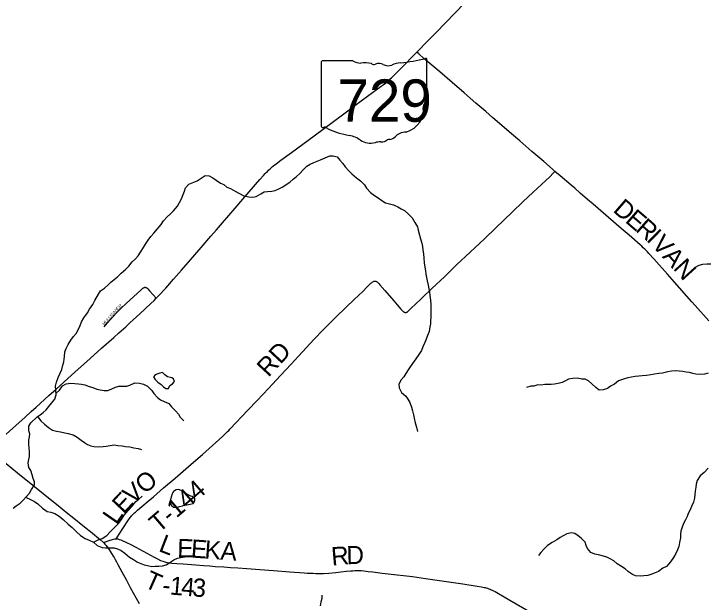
# Model space of a CAD drawing. Extents: x 1442749 to 1756758, y 235267 to 677782.
# Drawn here: x 1624853 to 1636274, y 490876 to 500562 of the extents above; entities that cross this region are included whole.
import ezdxf

# ---------------------------------------------------------------- set-up
doc = ezdxf.new("R2010")
doc.units = 0
for name, color, linetype in [('GM_X_County_Road', 7, 'Continuous'), ('GM_X_County_Road_Text', 7, 'Continuous'), ('GM_X_Minor_Lake', 7, 'Continuous'), ('GM_X_Minor_River', 7, 'Continuous'), ('GM_X_State_Location', 7, 'Continuous'), ('GM_X_State_Route', 7, 'Continuous'), ('GM_X_State_Shield', 7, 'Continuous'), ('GM_X_Township_Road', 7, 'Continuous'), ('GM_X_Township_Road_Text', 7, 'Continuous'), ('GM_X_Township_Subdivision', 7, 'Continuous'), ('GM_X_Township_Subdivision_Text', 7, 'Continuous')]:
    doc.layers.add(name, color=color, linetype=linetype)

msp = doc.modelspace()

# ---------------------------------------------------------------- linework, layer by layer
at = {"layer": 'GM_X_County_Road'}
for points in [[(1633767, 497969), (1633726, 498004), (1633583, 498129), (1633386, 498298), (1633188, 498470), (1633051, 498587), (1632894, 498722), (1632745, 498850), (1632626, 498953), (1632466, 499090), (1632368, 499176), (1632271, 499260), (1632075, 499430), (1631869, 499608), (1631609, 499829), (1631523, 499904), (1631490, 499932)], [(1636300, 495508), (1636078, 495758), (1636022, 495822), (1635737, 496144), (1635621, 496274), (1635397, 496527), (1635315, 496617), (1635290, 496643), (1635265, 496669), (1635246, 496688), (1635223, 496710), (1635196, 496735), (1635172, 496757), (1634988, 496916), (1634860, 497028), (1634394, 497428), (1634302, 497506), (1634185, 497607), (1634092, 497690), (1634032, 497741), (1633855, 497893), (1633767, 497969)]]:
    msp.add_lwpolyline(points, dxfattribs=at)
at = {"layer": 'GM_X_Minor_Lake'}
for points in [[(1627454, 494567), (1627435, 494576), (1627385, 494587), (1627339, 494617), (1627303, 494656), (1627255, 494644), (1627225, 494634), (1627179, 494619), (1627152, 494583), (1627182, 494541), (1627226, 494496), (1627279, 494460)], [(1627279, 494460), (1627317, 494419), (1627357, 494393), (1627399, 494394), (1627423, 494444), (1627468, 494472), (1627500, 494506), (1627483, 494554), (1627454, 494567)], [(1627770, 492622), (1627746, 492630), (1627700, 492654), (1627656, 492683), (1627608, 492711), (1627566, 492730), (1627524, 492724), (1627482, 492700), (1627455, 492648), (1627449, 492618), (1627434, 492568), (1627428, 492522), (1627444, 492470), (1627483, 492438), (1627529, 492435), (1627582, 492449), (1627632, 492462), (1627643, 492465)], [(1627643, 492465), (1627700, 492480), (1627758, 492489), (1627804, 492501), (1627835, 492541), (1627835, 492585), (1627791, 492615), (1627770, 492622)]]:
    msp.add_lwpolyline(points, dxfattribs=at)
at = {"layer": 'GM_X_Minor_River'}
for points in [[(1627022, 496770), (1627063, 496838), (1627109, 496896), (1627160, 496950), (1627221, 497023), (1627277, 497095), (1627320, 497153), (1627379, 497220), (1627431, 497268), (1627484, 497319), (1627546, 497393), (1627581, 497455), (1627612, 497515), (1627640, 497586), (1627663, 497642), (1627683, 497696), (1627734, 497760), (1627815, 497791), (1627871, 497813), (1627923, 497846), (1628004, 497898), (1628070, 497893), (1628130, 497863), (1628185, 497822), (1628259, 497775), (1628311, 497751), (1628363, 497710), (1628421, 497686), (1628496, 497643), (1628550, 497616), (1628640, 497567), (1628722, 497547), (1628790, 497542), (1628844, 497556), (1628921, 497597), (1628979, 497629), (1629029, 497638), (1629103, 497643), (1629158, 497653), (1629230, 497684), (1629284, 497714), (1629341, 497750), (1629399, 497793), (1629456, 497841), (1629508, 497884), (1629559, 497928), (1629624, 498000), (1629680, 498053), (1629735, 498089), (1629797, 498112), (1629847, 498134), (1629903, 498161), (1629982, 498193), (1630060, 498226), (1630114, 498226), (1630178, 498209), (1630222, 498152), (1630270, 498096), (1630313, 498043), (1630371, 497977), (1630420, 497926), (1630496, 497861), (1630563, 497811), (1630631, 497746), (1630665, 497692), (1630728, 497623), (1630796, 497572), (1630857, 497534), (1630913, 497489), (1630977, 497450), (1631039, 497432), (1631107, 497415), (1631181, 497386), (1631232, 497354), (1631288, 497323), (1631346, 497277), (1631413, 497202), (1631461, 497129), (1631500, 497053), (1631516, 497003), (1631537, 496916), (1631553, 496860), (1631572, 496784), (1631583, 496731), (1631591, 496671), (1631600, 496609), (1631606, 496539), (1631611, 496465), (1631622, 496392), (1631634, 496330), (1631641, 496278), (1631651, 496222), (1631664, 496166), (1631678, 496095), (1631687, 496033), (1631699, 495977), (1631708, 495927), (1631718, 495850), (1631723, 495778), (1631724, 495710), (1631724, 495642)], [(1624843, 492422), (1624893, 492459), (1624954, 492507), (1625004, 492556), (1625053, 492612), (1625109, 492670), (1625144, 492731), (1625191, 492807), (1625191, 492857), (1625170, 492910), (1625152, 492974), (1625131, 493042), (1625101, 493092), (1625090, 493169), (1625098, 493223), (1625109, 493273), (1625112, 493355), (1625104, 493413), (1625099, 493479), (1625099, 493545), (1625110, 493597), (1625116, 493647), (1625101, 493698), (1625099, 493774), (1625130, 493826), (1625235, 493929), (1625285, 493957), (1625336, 493996), (1625386, 494044), (1625431, 494098), (1625475, 494151), (1625530, 494219), (1625549, 494291), (1625544, 494371), (1625540, 494433), (1625553, 494497), (1625585, 494573), (1625618, 494645), (1625641, 494705), (1625661, 494775), (1625676, 494835), (1625685, 494919), (1625693, 494995), (1625712, 495053), (1625745, 495119), (1625791, 495190), (1625834, 495248), (1625879, 495300), (1625911, 495360), (1625944, 495430), (1625968, 495491), (1626007, 495559), (1626064, 495637), (1626101, 495701), (1626153, 495778), (1626188, 495840), (1626245, 495948), (1626280, 496000), (1626348, 496045), (1626399, 496093), (1626453, 496142), (1626506, 496190), (1626558, 496234), (1626621, 496291), (1626696, 496357), (1626746, 496408), (1626801, 496478), (1626857, 496527), (1626900, 496579), (1626941, 496639), (1626987, 496717), (1627022, 496770)], [(1636333, 496438), (1636267, 496439), (1636199, 496433), (1636137, 496418), (1636064, 496379)], [(1631724, 495642), (1631721, 495566), (1631719, 495510), (1631714, 495458), (1631708, 495406), (1631693, 495332), (1631670, 495268), (1631648, 495208), (1631623, 495152), (1631590, 495080), (1631566, 495020), (1631523, 494952), (1631476, 494883), (1631420, 494807), (1631379, 494751), (1631349, 494700), (1631312, 494642), (1631277, 494588), (1631235, 494534), (1631194, 494462), (1631198, 494404), (1631241, 494330), (1631309, 494269), (1631346, 494215), (1631376, 494160), (1631405, 494086), (1631421, 494028), (1631438, 493957), (1631448, 493903), (1631465, 493829), (1631484, 493758), (1631500, 493686)], [(1636291, 494643), (1636232, 494628), (1636156, 494624), (1636090, 494631), (1636038, 494641), (1635982, 494654), (1635928, 494662), (1635876, 494673), (1635816, 494679), (1635748, 494684), (1635686, 494677), (1635628, 494665), (1635541, 494648), (1635481, 494638), (1635409, 494629), (1635345, 494620), (1635275, 494610), (1635206, 494603)], [(1635206, 494603), (1635148, 494597), (1635088, 494592), (1635030, 494582), (1634966, 494571), (1634915, 494551), (1634865, 494538), (1634815, 494518), (1634746, 494465), (1634684, 494429), (1634634, 494393), (1634559, 494370), (1634493, 494365), (1634439, 494411), (1634376, 494470), (1634320, 494519), (1634266, 494547), (1634208, 494546), (1634136, 494564), (1634060, 494559), (1633992, 494546), (1633939, 494522), (1633885, 494492), (1633819, 494477), (1633761, 494463), (1633705, 494458), (1633648, 494458), (1633598, 494457), (1633540, 494447), (1633484, 494454), (1633420, 494434), (1633368, 494431), (1633299, 494407)], [(1625547, 494316), (1625604, 494366), (1625654, 494436), (1625715, 494470), (1625791, 494481), (1625855, 494478), (1625915, 494472), (1625969, 494467), (1626021, 494453), (1626095, 494428), (1626155, 494408), (1626219, 494381), (1626273, 494370), (1626343, 494362), (1626399, 494363), (1626465, 494387), (1626526, 494414), (1626584, 494430), (1626642, 494429), (1626712, 494431), (1626766, 494450), (1626845, 494484), (1626925, 494483), (1626991, 494464), (1627055, 494432), (1627124, 494363), (1627160, 494310), (1627217, 494246), (1627269, 494209), (1627329, 494177), (1627407, 494144), (1627452, 494089), (1627516, 494023), (1627565, 493972), (1627591, 493922), (1627655, 493861)], [(1625240, 493931), (1625298, 493862), (1625358, 493808), (1625424, 493753), (1625487, 493708), (1625553, 493688), (1625623, 493681), (1625695, 493662), (1625749, 493650), (1625827, 493629), (1625895, 493590), (1625963, 493544), (1626016, 493503), (1626068, 493471), (1626120, 493448), (1626172, 493438), (1626250, 493435), (1626322, 493438), (1626375, 493444), (1626441, 493455), (1626507, 493463), (1626567, 493454), (1626635, 493447), (1626693, 493439), (1626763, 493430), (1626829, 493418), (1626903, 493403), (1626957, 493388)], [(1636292, 493084), (1636228, 493010), (1636161, 492955), (1636108, 492881), (1636096, 492819), (1636087, 492769), (1636079, 492703), (1636072, 492647), (1636066, 492587), (1636047, 492521), (1636018, 492451), (1635992, 492393), (1635961, 492337), (1635947, 492285), (1635918, 492230), (1635885, 492168), (1635865, 492108), (1635840, 492046), (1635838, 491992), (1635833, 491932), (1635821, 491856), (1635806, 491794), (1635785, 491736), (1635759, 491674), (1635718, 491610), (1635669, 491538), (1635607, 491465), (1635546, 491433), (1635474, 491382), (1635419, 491356), (1635349, 491329), (1635295, 491315), (1635231, 491308), (1635170, 491304), (1635094, 491309), (1635042, 491332), (1634981, 491372), (1634923, 491423)], [(1626165, 491863), (1626244, 491902), (1626309, 491921), (1626383, 491973), (1626438, 492032), (1626573, 492165), (1626626, 492237), (1626671, 492309), (1626736, 492384), (1626802, 492458), (1626863, 492531), (1626914, 492571), (1626968, 492623)], [(1625046, 492604), (1625138, 492561), (1625190, 492531), (1625246, 492494), (1625327, 492423), (1625399, 492368), (1625463, 492356), (1625527, 492333), (1625597, 492292), (1625664, 492236), (1625746, 492161), (1625813, 492104), (1625887, 492035), (1625950, 491975), (1626026, 491926), (1626092, 491897), (1626164, 491864), (1626225, 491808), (1626309, 491775), (1626361, 491768), (1626431, 491772), (1626506, 491769), (1626560, 491753), (1626619, 491726), (1626681, 491683), (1626759, 491617), (1626822, 491578), (1626888, 491535), (1626946, 491509), (1627000, 491490), (1627056, 491478), (1627128, 491465), (1627182, 491467), (1627240, 491466), (1627300, 491473), (1627362, 491489), (1627423, 491530), (1627489, 491574), (1627546, 491602), (1627604, 491613), (1627670, 491622), (1627734, 491626), (1627797, 491637)], [(1634923, 491423), (1634861, 491460), (1634792, 491508), (1634738, 491553), (1634676, 491591), (1634622, 491618), (1634566, 491633), (1634504, 491647), (1634426, 491666), (1634359, 491691), (1634303, 491759), (1634281, 491809), (1634266, 491862), (1634198, 491930), (1634147, 491969), (1634095, 492006), (1634039, 492018), (1633965, 491999), (1633904, 491967), (1633852, 491942), (1633797, 491904), (1633719, 491855), (1633646, 491809), (1633582, 491750), (1633535, 491694), (1633497, 491642)], [(1629905, 490817), (1629915, 490879), (1629932, 490943), (1629932, 490993)]]:
    msp.add_lwpolyline(points, dxfattribs=at)
at = {"layer": 'GM_X_State_Route'}
for points in [[(1624628, 493554), (1625037, 493923), (1625139, 494016), (1625220, 494088), (1625430, 494276), (1625552, 494385), (1625678, 494499), (1625860, 494665), (1626051, 494835), (1626297, 495056), (1626498, 495235), (1626583, 495311), (1626696, 495411), (1626764, 495474), (1626928, 495624), (1627109, 495791), (1627163, 495843), (1627197, 495878), (1627237, 495918), (1627354, 496043), (1627483, 496191), (1627613, 496339), (1627763, 496512), (1627937, 496713), (1628097, 496899), (1628192, 497008), (1628291, 497123), (1628498, 497364), (1628625, 497510), (1628907, 497834), (1628965, 497899), (1628994, 497932), (1629012, 497950), (1629030, 497969), (1629049, 497987), (1629073, 498010), (1629092, 498027), (1629114, 498047), (1629137, 498065), (1629173, 498094), (1629249, 498151), (1629424, 498278), (1629615, 498418), (1629802, 498556), (1630119, 498790), (1630335, 498950), (1630472, 499052), (1630678, 499204), (1630903, 499369), (1630939, 499396), (1630973, 499423), (1631000, 499445), (1631029, 499469), (1631054, 499492), (1631075, 499511), (1631103, 499537), (1631135, 499567), (1631234, 499668), (1631467, 499908), (1631490, 499932), (1631677, 500125), (1631809, 500257), (1631962, 500415), (1632275, 500738)], [(1624632, 493235), (1624914, 493005), (1625193, 492782), (1625453, 492571), (1625553, 492491), (1625744, 492335), (1625813, 492280), (1626015, 492117), (1626143, 492014), (1626185, 491980), (1626215, 491955), (1626245, 491931), (1626278, 491902), (1626331, 491857), (1626341, 491844), (1626353, 491832), (1626372, 491808), (1626385, 491791), (1626405, 491764), (1626418, 491746), (1626445, 491706), (1626462, 491678), (1626491, 491632), (1626504, 491609), (1626521, 491579), (1626544, 491539), (1626566, 491498), (1626633, 491376), (1626708, 491237), (1626771, 491119), (1626917, 490855)]]:
    msp.add_lwpolyline(points, dxfattribs=at)
at = {"layer": 'GM_X_State_Shield'}
for p, q in [((1631655, 499259), (1631655, 499812)), ((1629915, 499768), (1629915, 498711)), ((1630442, 499786), (1629932, 499786)), ((1631655, 499259), (1631655, 499259))]:
    msp.add_line(p, q, dxfattribs=at)
for centre, major_axis, start_param, end_param in [((1631035, 501226), (1845, 0), 4.814394, 5.042369), ((1631636, 499814), (19.4, 0), 6.141152, 7.989035), ((1629935, 499770), (20.2, 0), 1.712693, 3.28349), ((1630563, 499908), (196, 0), 4.042523, 4.731795), ((1630628, 499193), (702, 0), 1.404758, 1.657858), ((1630787, 499775), (56.4, 0), 3.836095, 5.185415), ((1630870, 499653), (117, 0), 0.950623, 2.079405), ((1631022, 499821), (141, 0), 4.081561, 5.145723), ((1631271, 499463), (371, 0), 1.699011, 2.107814), ((1631651, 499219), (30, 0), 1.883978, 3.671073), ((1631635, 499257), (20.7, 0), 5.05454, 6.418171), ((1631460, 499149), (180, 0), 5.934695, 6.695948), ((1631139, 498958), (462, 0), 5.101752, 6.440018), ((1631725, 499028), (131, 0), 2.387724, 3.262537), ((1629935, 498709), (20.3, 0), 3.00124, 4.508301), ((1629938, 498817), (155, 0), 4.665946, 4.897461), ((1629970, 498650), (56, 0), 0.519207, 1.627899), ((1630677, 499599), (1333, 0), 4.195997, 4.488961), ((1630279, 498236), (417, 0), 0.823519, 1.323587), ((1631333, 498414), (253, 0), 1.647645, 2.488434), ((1630730, 498645), (265, 0), 4.026481, 4.996735), ((1630883, 498279), (217, 0), 1.495662, 1.94098), ((1630903, 498566), (141, 0), 4.691044, 5.507374), ((1631030, 498463), (39.7, 0), 1.147584, 2.315152), ((1631013, 498609), (149, 0), 4.937069, 5.64225)]:
    msp.add_ellipse(centre, major_axis=major_axis, ratio=0.8, start_param=start_param, end_param=end_param, dxfattribs=at)
at = {"layer": 'GM_X_Township_Road'}
for points in [[(1626537, 491919), (1626559, 491953), (1626587, 491994), (1626731, 492213), (1626771, 492269), (1626781, 492282), (1626791, 492295), (1626802, 492307), (1626813, 492319), (1626827, 492333), (1626841, 492347), (1626855, 492359), (1626872, 492374), (1626888, 492388), (1626960, 492450), (1627064, 492540), (1627153, 492612), (1627320, 492755), (1627509, 492917), (1627776, 493145), (1627961, 493306), (1628072, 493408), (1628228, 493548), (1628294, 493607), (1628307, 493619), (1628323, 493635), (1628342, 493652), (1628356, 493667), (1628374, 493685), (1628393, 493704), (1628416, 493727), (1628707, 494034), (1628859, 494197), (1629046, 494395), (1629245, 494608), (1629423, 494796), (1629543, 494927), (1629802, 495205), (1629946, 495358), (1630025, 495437), (1630151, 495562), (1630325, 495730), (1630460, 495860), (1630600, 495993), (1630668, 496060), (1630701, 496092), (1630736, 496127), (1630747, 496135), (1630757, 496144), (1630768, 496151), (1630777, 496157), (1630783, 496159), (1630792, 496161), (1630802, 496161), (1630814, 496160), (1630823, 496157), (1630829, 496154), (1630836, 496150), (1630843, 496145), (1630849, 496138), (1630855, 496133), (1630865, 496120), (1630883, 496100), (1630962, 496008), (1631113, 495835), (1631169, 495771), (1631230, 495702), (1631256, 495672), (1631268, 495661), (1631273, 495657), (1631279, 495653), (1631285, 495650), (1631291, 495648), (1631297, 495646), (1631304, 495645), (1631310, 495645), (1631318, 495647), (1631324, 495648), (1631331, 495652), (1631342, 495660), (1631362, 495677), (1631373, 495689), (1631411, 495725), (1631459, 495770), (1631572, 495880), (1631743, 496043), (1631946, 496234), (1632147, 496427), (1632372, 496638), (1632449, 496710), (1632605, 496860), (1632792, 497038), (1633060, 497295), (1633246, 497471), (1633402, 497620), (1633543, 497753), (1633615, 497820), (1633680, 497880), (1633740, 497941), (1633767, 497969)], [(1626331, 491857), (1626377, 491874), (1626405, 491884), (1626494, 491911), (1626516, 491917), (1626527, 491919), (1626537, 491919)], [(1626537, 491919), (1626548, 491919), (1626568, 491916), (1626590, 491909), (1626617, 491899), (1626719, 491852), (1626769, 491829), (1626860, 491782), (1627162, 491617), (1627220, 491587), (1627270, 491563), (1627307, 491548), (1627341, 491537), (1627373, 491529), (1627408, 491523), (1627457, 491518), (1627539, 491511), (1627640, 491504), (1627850, 491488), (1627977, 491477), (1628082, 491471), (1628170, 491465), (1628314, 491455), (1628422, 491447), (1628543, 491438), (1628690, 491428), (1628906, 491412), (1629132, 491397), (1629399, 491377), (1629635, 491358), (1629684, 491355), (1629730, 491353), (1629784, 491350), (1629828, 491348), (1629860, 491348), (1629894, 491348), (1629925, 491349), (1629956, 491349), (1630044, 491355), (1630155, 491364), (1630240, 491374), (1630331, 491384), (1630406, 491391), (1630437, 491393), (1630472, 491395), (1630507, 491397), (1630543, 491396), (1630577, 491395), (1630621, 491391), (1630659, 491386), (1630691, 491382), (1630769, 491372), (1630919, 491355), (1631166, 491325), (1631274, 491312), (1631421, 491295), (1631635, 491267), (1631866, 491234), (1632251, 491175), (1632488, 491138), (1632557, 491126), (1632579, 491122), (1632601, 491118), (1632617, 491114), (1632636, 491109), (1632658, 491103), (1632679, 491095), (1632698, 491088), (1632716, 491080), (1632734, 491072), (1632755, 491062), (1632781, 491048), (1632811, 491032), (1632838, 491017), (1633025, 490907), (1633338, 490728)]]:
    msp.add_lwpolyline(points, dxfattribs=at)
at = {"layer": 'GM_X_Township_Subdivision'}
msp.add_lwpolyline([(1626343, 495411), (1626396, 495474), (1626537, 495634), (1626575, 495674), (1626620, 495718), (1626702, 495793), (1626949, 496018), (1626978, 496043), (1626984, 496048), (1626991, 496052), (1626997, 496056), (1627005, 496058), (1627010, 496060), (1627016, 496060), (1627021, 496059), (1627027, 496058), (1627033, 496056), (1627039, 496053), (1627043, 496050), (1627048, 496046), (1627060, 496035), (1627087, 496003), (1627148, 495934), (1627197, 495878)], dxfattribs=at)

# ---------------------------------------------------------------- texts
at = {"layer": 'GM_X_County_Road_Text'}
for s, rotation, p in [('D', 319.249, (1634709, 497314)), ('E', 319.2342, (1634909, 497142)), ('R', 318.7146, (1635079, 496996)), ('I', 315.4747, (1635261, 496836)), ('V', 312.7224, (1635346, 496753)), ('A', 312.2815, (1635524, 496559)), ('N', 312.2737, (1635702, 496364))]:
    msp.add_text(s, height=300, rotation=rotation, dxfattribs=at).set_placement(p)
at = {"layer": 'GM_X_State_Location'}
for s in ['s', 'r']:
    msp.add_text(s, height=1, dxfattribs=at).set_placement((1630766, 499169))
msp.add_text('729', height=1, rotation=0, dxfattribs=at).set_placement((1630413, 499096))
at = {"layer": 'GM_X_State_Shield'}
msp.add_text('729', height=696.1, dxfattribs=at).set_placement((1630185, 498786))
at = {"layer": 'GM_X_Township_Road_Text'}
for s, rotation, p in [('RD', 47.0955, (1629046, 494568)), ('O', 40.4049, (1627008, 492643)), ('V', 40.5005, (1626808, 492472)), ('T-144', 40.4814, (1627243, 492006)), ('E', 46.6821, (1626660, 492315)), ('L', 55.4149, (1626540, 492139)), ('L', 338.844, (1627223, 491720)), ('E', 358.4859, (1627542, 491617)), ('E', 355.9339, (1627763, 491611)), ('K', 355.9276, (1627987, 491595)), ('A', 355.9276, (1628250, 491577)), ('R', 4.963, (1630094, 491478)), ('D', 1.5338, (1630335, 491499)), ('T', 336.0366, (1626981, 491131)), ('1', 355.1929, (1627414, 491002)), ('4', 355.4977, (1627600, 490986)), ('3', 355.5633, (1627785, 490972)), ('-', 354.9381, (1627290, 491013))]:
    msp.add_text(s, height=300, rotation=rotation, dxfattribs=at).set_placement(p)
at = {"layer": 'GM_X_Township_Subdivision_Text'}
for s, rotation, p in [('MULLIGAN', 48.2404, (1626340, 495427)), ('DR', 43.0339, (1626569, 495683))]:
    msp.add_text(s, height=50, rotation=rotation, dxfattribs=at).set_placement(p)

doc.saveas('drawing.dxf')
